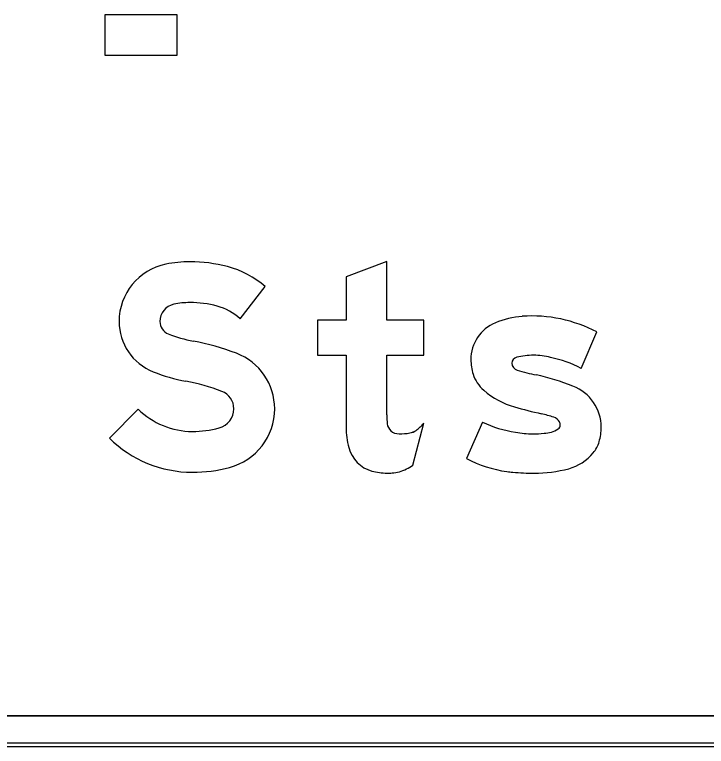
# Model space of a CAD drawing. Extents: x 1806251 to 1809821, y 414895 to 422886.
# Drawn here: x 1809677.3387 to 1809677.7894, y 415091.9001 to 415092.377 of the extents above; entities that cross this region are included whole.
import ezdxf

# ---------------------------------------------------------------- set-up
doc = ezdxf.new("R2010")
doc.units = 0
for name, color, linetype in [('GSBWFILL', 7, 'Continuous'), ('GSCOLORFILL', 7, 'Continuous'), ('GSOUTLINE', 7, 'Continuous')]:
    doc.layers.add(name, color=color, linetype=linetype)

msp = doc.modelspace()

# ---------------------------------------------------------------- linework, layer by layer
at = {"layer": 'GSBWFILL'}
for p, q in [((1809677.7078, 415092.14644), (1809677.71813, 415092.17015)), ((1809677.59823, 415092.0833), (1809677.60524, 415092.11083)), ((1809677.64349, 415092.11136), (1809677.63317, 415092.08765)), ((1809677.63317, 415092.08765), (1809677.63317, 415092.08765)), ((1809678.55559, 415091.92007), (1809676.63479, 415091.92007)), ((1809676.63479, 415091.90007), (1809678.55559, 415091.90007))]:
    msp.add_line(p, q, dxfattribs=at)
msp.add_lwpolyline([(1809677.39776, 415092.377), (1809677.4443, 415092.377), (1809677.4443, 415092.3504), (1809677.39776, 415092.3504)], close=True, dxfattribs=at)
for points in [[(1809677.5813, 415092.11607), (1809677.5813, 415092.15497), (1809677.60524, 415092.15497), (1809677.60524, 415092.17791), (1809677.5813, 415092.17791), (1809677.5813, 415092.21615), (1809677.5547, 415092.20606), (1809677.5547, 415092.17791), (1809677.53608, 415092.17791), (1809677.53608, 415092.15497), (1809677.5547, 415092.15497), (1809677.5547, 415092.10803)], [(1809677.48554, 415092.17872), (1809677.50199, 415092.19971)], [(1809677.41914, 415092.11991), (1809677.40042, 415092.10102)]]:
    msp.add_lwpolyline(points, dxfattribs=at)
for centre, major_axis, ratio, start_param, end_param in [((1809677.44484, 415092.17699), (0, 0.0381), 0.999999, 0.202758, 1.570796), ((1809677.45295, 415092.13757), (0, 0.07835), 0.999999, 0, 0.202758), ((1809677.45295, 415092.11984), (0, 0.09608), 0.999999, 6.026234, 6.283185), ((1809677.46186, 415092.15377), (0, 0.061), 0.999999, 5.565152, 6.026234), ((1809677.44484, 415092.17699), (0, 0.0115), 0.999999, 0.202758, 1.570796), ((1809677.45295, 415092.13757), (0, 0.05175), 0.999999, 0, 0.202758), ((1809677.45295, 415092.11984), (0, 0.06948), 0.999999, 6.026234, 6.283185), ((1809677.46186, 415092.15377), (0, 0.0344), 0.999999, 5.523837, 6.026234), ((1809677.67345, 415092.125), (0, 0.05549), 0.999997, 0.071378, 0.398007), ((1809677.67579, 415092.0894), (0, 0.09118), 0.999997, 5.800291, 6.352301), ((1809677.44204, 415092.17699), (0, 0.0353), 0.999999, 1.570796, 2.761249), ((1809677.44204, 415092.17699), (0, 0.0087), 0.999999, 1.570796, 2.761249), ((1809677.66205, 415092.15213), (0, 0.02607), 0.999997, 0.398006, 1.570796), ((1809677.47102, 415092.24949), (0, 0.08677), 0.999999, 2.761249, 2.95744), ((1809677.42548, 415092.005), (0, 0.16192), 0.999999, 5.918637, 6.099033), ((1809677.4694, 415092.12008), (0, 0.03875), 0.999999, 4.712389, 5.918637), ((1809677.66712, 415092.15213), (0, 0.03114), 0.999997, 1.570796, 1.879779), ((1809677.66673, 415092.14976), (0, 0.00399), 0.999997, 0.21891, 1.570796), ((1809677.67682, 415092.10883), (0, 0.04615), 0.999997, 0, 0.239757), ((1809677.67682, 415092.11128), (0, 0.0437), 0.999997, 6.027142, 6.283185), ((1809677.67375, 415092.0825), (0, 0.07244), 0.999997, 5.793797, 6.086746), ((1809677.66739, 415092.14976), (0, 0.00465), 0.999997, 1.570796, 2.88808), ((1809677.47102, 415092.24949), (0, 0.11337), 0.999999, 2.761249, 2.95744), ((1809677.65963, 415092.14974), (0, 0.02327), 0.999997, 1.879779, 2.42566), ((1809677.69602, 415092.24004), (0, 0.09936), 0.999997, 2.83708, 2.965597), ((1809677.64384, 415091.98871), (0, 0.1574), 0.999997, 5.901211, 6.060377), ((1809677.42548, 415092.005), (0, 0.13532), 0.999999, 5.918637, 6.099033), ((1809677.69235, 415092.10804), (0, 0.0286), 0.999997, 4.712389, 5.919951), ((1809677.4694, 415092.12008), (0, 0.01215), 0.999999, 4.712389, 5.918637), ((1809677.67835, 415092.17126), (0, 0.0518), 0.999997, 2.42566, 2.869403), ((1809677.45456, 415092.15565), (0, 0.05032), 0.999999, 2.360607, 3.141593), ((1809677.46863, 415092.12008), (0, 0.01291), 0.999999, 3.401517, 4.712389), ((1809677.46863, 415092.12008), (0, 0.03951), 0.999999, 3.401517, 4.712389), ((1809677.75332, 415092.42881), (0, 0.32003), 0.999997, 2.860128, 2.916667), ((1809677.74781, 415092.11607), (0, 0.16651), 0.999995, 1.570796, 1.606005), ((1809677.64864, 415091.9771), (0, 0.14365), 0.999997, 5.990951, 6.04928), ((1809677.68778, 415092.10827), (0, 0.00677), 0.999997, 5.20773, 5.944931), ((1809677.58894, 415092.1115), (0, 0.00765), 0.999995, 1.74085, 2.407828), ((1809677.58773, 415092.12389), (0, 0.02184), 0.999995, 3.756278, 4.071638), ((1809677.6769, 415092.18287), (0, 0.07894), 0.999997, 2.70455, 2.991718), ((1809677.69111, 415092.10946), (0, 0.00308), 0.999997, 3.769232, 4.712389), ((1809677.68936, 415092.10946), (0, 0.00483), 0.999997, 4.712389, 5.146352), ((1809677.45456, 415092.17298), (0, 0.06765), 0.999999, 3.141593, 3.401517), ((1809677.60631, 415092.10803), (0, 0.05161), 0.999995, 1.570796, 1.830698), ((1809677.58918, 415092.11177), (0, 0.00801), 0.999995, 2.407828, 3.141593), ((1809677.58918, 415092.14577), (0, 0.04201), 0.999995, 3.141593, 3.310762), ((1809677.59457, 415092.11419), (0, 0.00997), 0.999995, 3.310762, 3.756278), ((1809677.67635, 415092.16427), (0, 0.0605), 0.999997, 2.95481, 3.141593), ((1809677.67635, 415092.17971), (0, 0.07594), 0.999997, 3.141593, 3.238422), ((1809677.68319, 415092.12213), (0, 0.01802), 0.999997, 3.169414, 3.711965), ((1809677.68756, 415092.10804), (0, 0.03338), 0.999997, 4.42655, 4.712389), ((1809677.45456, 415092.15565), (0, 0.07692), 0.999999, 2.360607, 3.141593), ((1809677.57732, 415092.10032), (0, 0.02161), 0.999995, 1.830698, 2.869526), ((1809677.70045, 415092.10425), (0, 0.01995), 0.999997, 4.009587, 4.42655), ((1809677.69119, 415092.11164), (0, 0.03179), 0.999997, 3.41426, 4.020407), ((1809677.6711, 415092.16051), (0, 0.08215), 0.999997, 2.661561, 2.999689), ((1809677.45456, 415092.17298), (0, 0.09425), 0.999999, 3.141593, 3.401517), ((1809677.58044, 415092.10946), (0, 0.03164), 0.999995, 3.427755, 3.738844), ((1809677.6772, 415092.16859), (0, 0.09042), 0.999997, 3.141593, 3.39368), ((1809677.58129, 415092.11459), (0, 0.03642), 0.999995, 2.869526, 3.141593), ((1809677.58129, 415092.13062), (0, 0.05245), 0.999995, 3.141593, 3.205734), ((1809677.58327, 415092.09984), (0, 0.02161), 0.999995, 3.205734, 3.427755), ((1809677.66889, 415092.14502), (0, 0.0665), 0.999997, 2.999689, 3.056979), ((1809677.6772, 415092.24152), (0, 0.16336), 0.999997, 3.056204, 3.141593)]:
    msp.add_ellipse(centre, major_axis=major_axis, ratio=ratio, start_param=start_param, end_param=end_param, dxfattribs=at)
at = {"layer": 'GSCOLORFILL'}
for p, q in [((1809677.7078, 415092.14644), (1809677.71813, 415092.17015)), ((1809677.59823, 415092.0833), (1809677.60524, 415092.11083)), ((1809677.64349, 415092.11136), (1809677.63317, 415092.08765)), ((1809677.63317, 415092.08765), (1809677.63317, 415092.08765)), ((1809678.55559, 415091.92007), (1809676.63479, 415091.92007)), ((1809676.63459, 415091.90007), (1809678.55559, 415091.90007)), ((1809678.55559, 415091.90207), (1809676.63461, 415091.90207)), ((1809676.63461, 415091.90007), (1809678.55559, 415091.90007)), ((1809676.63479, 415091.90007), (1809678.55559, 415091.90007))]:
    msp.add_line(p, q, dxfattribs=at)
msp.add_lwpolyline([(1809677.39776, 415092.377), (1809677.4443, 415092.377), (1809677.4443, 415092.3504), (1809677.39776, 415092.3504)], close=True, dxfattribs=at)
for points in [[(1809677.5813, 415092.11607), (1809677.5813, 415092.15497), (1809677.60524, 415092.15497), (1809677.60524, 415092.17791), (1809677.5813, 415092.17791), (1809677.5813, 415092.21615), (1809677.5547, 415092.20606), (1809677.5547, 415092.17791), (1809677.53608, 415092.17791), (1809677.53608, 415092.15497), (1809677.5547, 415092.15497), (1809677.5547, 415092.10803)], [(1809677.48554, 415092.17872), (1809677.50199, 415092.19971)], [(1809677.41914, 415092.11991), (1809677.40042, 415092.10102)]]:
    msp.add_lwpolyline(points, dxfattribs=at)
for centre, major_axis, ratio, start_param, end_param in [((1809677.44484, 415092.17699), (0, 0.0381), 0.999999, 0.202758, 1.570796), ((1809677.45295, 415092.13757), (0, 0.07835), 0.999999, 0, 0.202758), ((1809677.45295, 415092.11984), (0, 0.09608), 0.999999, 6.026234, 6.283185), ((1809677.46186, 415092.15377), (0, 0.061), 0.999999, 5.565152, 6.026234), ((1809677.44484, 415092.17699), (0, 0.0115), 0.999999, 0.202758, 1.570796), ((1809677.45295, 415092.13757), (0, 0.05175), 0.999999, 0, 0.202758), ((1809677.45295, 415092.11984), (0, 0.06948), 0.999999, 6.026234, 6.283185), ((1809677.46186, 415092.15377), (0, 0.0344), 0.999999, 5.523837, 6.026234), ((1809677.67345, 415092.125), (0, 0.05549), 0.999997, 0.071378, 0.398007), ((1809677.67579, 415092.0894), (0, 0.09118), 0.999997, 5.800291, 6.352301), ((1809677.44204, 415092.17699), (0, 0.0353), 0.999999, 1.570796, 2.761249), ((1809677.44204, 415092.17699), (0, 0.0087), 0.999999, 1.570796, 2.761249), ((1809677.66205, 415092.15213), (0, 0.02607), 0.999997, 0.398006, 1.570796), ((1809677.47102, 415092.24949), (0, 0.08677), 0.999999, 2.761249, 2.95744), ((1809677.42548, 415092.005), (0, 0.16192), 0.999999, 5.918637, 6.099033), ((1809677.4694, 415092.12008), (0, 0.03875), 0.999999, 4.712389, 5.918637), ((1809677.66712, 415092.15213), (0, 0.03114), 0.999997, 1.570796, 1.879779), ((1809677.66673, 415092.14976), (0, 0.00399), 0.999997, 0.21891, 1.570796), ((1809677.67682, 415092.10883), (0, 0.04615), 0.999997, 0, 0.239757), ((1809677.67682, 415092.11128), (0, 0.0437), 0.999997, 6.027142, 6.283185), ((1809677.67375, 415092.0825), (0, 0.07244), 0.999997, 5.793797, 6.086746), ((1809677.66739, 415092.14976), (0, 0.00465), 0.999997, 1.570796, 2.88808), ((1809677.47102, 415092.24949), (0, 0.11337), 0.999999, 2.761249, 2.95744), ((1809677.65963, 415092.14974), (0, 0.02327), 0.999997, 1.879779, 2.42566), ((1809677.69602, 415092.24004), (0, 0.09936), 0.999997, 2.83708, 2.965597), ((1809677.64384, 415091.98871), (0, 0.1574), 0.999997, 5.901211, 6.060377), ((1809677.42548, 415092.005), (0, 0.13532), 0.999999, 5.918637, 6.099033), ((1809677.69235, 415092.10804), (0, 0.0286), 0.999997, 4.712389, 5.919951), ((1809677.4694, 415092.12008), (0, 0.01215), 0.999999, 4.712389, 5.918637), ((1809677.67835, 415092.17126), (0, 0.0518), 0.999997, 2.42566, 2.869403), ((1809677.45456, 415092.15565), (0, 0.05032), 0.999999, 2.360607, 3.141593), ((1809677.46863, 415092.12008), (0, 0.01291), 0.999999, 3.401517, 4.712389), ((1809677.46863, 415092.12008), (0, 0.03951), 0.999999, 3.401517, 4.712389), ((1809677.75332, 415092.42881), (0, 0.32003), 0.999997, 2.860128, 2.916667), ((1809677.74781, 415092.11607), (0, 0.16651), 0.999995, 1.570796, 1.606005), ((1809677.64864, 415091.9771), (0, 0.14365), 0.999997, 5.990951, 6.04928), ((1809677.68778, 415092.10827), (0, 0.00677), 0.999997, 5.20773, 5.944931), ((1809677.58894, 415092.1115), (0, 0.00765), 0.999995, 1.74085, 2.407828), ((1809677.58773, 415092.12389), (0, 0.02184), 0.999995, 3.756278, 4.071638), ((1809677.6769, 415092.18287), (0, 0.07894), 0.999997, 2.70455, 2.991718), ((1809677.69111, 415092.10946), (0, 0.00308), 0.999997, 3.769232, 4.712389), ((1809677.68936, 415092.10946), (0, 0.00483), 0.999997, 4.712389, 5.146352), ((1809677.45456, 415092.17298), (0, 0.06765), 0.999999, 3.141593, 3.401517), ((1809677.60631, 415092.10803), (0, 0.05161), 0.999995, 1.570796, 1.830698), ((1809677.58918, 415092.11177), (0, 0.00801), 0.999995, 2.407828, 3.141593), ((1809677.58918, 415092.14577), (0, 0.04201), 0.999995, 3.141593, 3.310762), ((1809677.59457, 415092.11419), (0, 0.00997), 0.999995, 3.310762, 3.756278), ((1809677.67635, 415092.16427), (0, 0.0605), 0.999997, 2.95481, 3.141593), ((1809677.67635, 415092.17971), (0, 0.07594), 0.999997, 3.141593, 3.238422), ((1809677.68319, 415092.12213), (0, 0.01802), 0.999997, 3.169414, 3.711965), ((1809677.68756, 415092.10804), (0, 0.03338), 0.999997, 4.42655, 4.712389), ((1809677.45456, 415092.15565), (0, 0.07692), 0.999999, 2.360607, 3.141593), ((1809677.57732, 415092.10032), (0, 0.02161), 0.999995, 1.830698, 2.869526), ((1809677.70045, 415092.10425), (0, 0.01995), 0.999997, 4.009587, 4.42655), ((1809677.69119, 415092.11164), (0, 0.03179), 0.999997, 3.41426, 4.020407), ((1809677.6711, 415092.16051), (0, 0.08215), 0.999997, 2.661561, 2.999689), ((1809677.45456, 415092.17298), (0, 0.09425), 0.999999, 3.141593, 3.401517), ((1809677.58044, 415092.10946), (0, 0.03164), 0.999995, 3.427755, 3.738844), ((1809677.6772, 415092.16859), (0, 0.09042), 0.999997, 3.141593, 3.39368), ((1809677.58129, 415092.11459), (0, 0.03642), 0.999995, 2.869526, 3.141593), ((1809677.58129, 415092.13062), (0, 0.05245), 0.999995, 3.141593, 3.205734), ((1809677.58327, 415092.09984), (0, 0.02161), 0.999995, 3.205734, 3.427755), ((1809677.66889, 415092.14502), (0, 0.0665), 0.999997, 2.999689, 3.056979), ((1809677.6772, 415092.24152), (0, 0.16336), 0.999997, 3.056204, 3.141593)]:
    msp.add_ellipse(centre, major_axis=major_axis, ratio=ratio, start_param=start_param, end_param=end_param, dxfattribs=at)
at = {"layer": 'GSOUTLINE'}
for p, q in [((1809677.7078, 415092.14644), (1809677.71813, 415092.17015)), ((1809677.59823, 415092.0833), (1809677.60524, 415092.11083)), ((1809677.64349, 415092.11136), (1809677.63317, 415092.08765)), ((1809677.63317, 415092.08765), (1809677.63317, 415092.08765)), ((1809676.63459, 415091.92007), (1809678.55559, 415091.92007)), ((1809676.63459, 415091.90007), (1809678.55559, 415091.90007))]:
    msp.add_line(p, q, dxfattribs=at)
msp.add_lwpolyline([(1809677.39776, 415092.377), (1809677.4443, 415092.377), (1809677.4443, 415092.3504), (1809677.39776, 415092.3504)], close=True, dxfattribs=at)
for points in [[(1809677.5813, 415092.11607), (1809677.5813, 415092.15497), (1809677.60524, 415092.15497), (1809677.60524, 415092.17791), (1809677.5813, 415092.17791), (1809677.5813, 415092.21615), (1809677.5547, 415092.20606), (1809677.5547, 415092.17791), (1809677.53608, 415092.17791), (1809677.53608, 415092.15497), (1809677.5547, 415092.15497), (1809677.5547, 415092.10803)], [(1809677.48554, 415092.17872), (1809677.50199, 415092.19971)], [(1809677.41914, 415092.11991), (1809677.40042, 415092.10102)]]:
    msp.add_lwpolyline(points, dxfattribs=at)
for centre, major_axis, ratio, start_param, end_param in [((1809677.44484, 415092.17699), (0, 0.0381), 0.999999, 0.202758, 1.570796), ((1809677.45295, 415092.13757), (0, 0.07835), 0.999999, 0, 0.202758), ((1809677.45295, 415092.11984), (0, 0.09608), 0.999999, 6.026234, 6.283185), ((1809677.46186, 415092.15377), (0, 0.061), 0.999999, 5.565152, 6.026234), ((1809677.44484, 415092.17699), (0, 0.0115), 0.999999, 0.202758, 1.570796), ((1809677.45295, 415092.13757), (0, 0.05175), 0.999999, 0, 0.202758), ((1809677.45295, 415092.11984), (0, 0.06948), 0.999999, 6.026234, 6.283185), ((1809677.46186, 415092.15377), (0, 0.0344), 0.999999, 5.523837, 6.026234), ((1809677.67345, 415092.125), (0, 0.05549), 0.999997, 0.071378, 0.398007), ((1809677.67579, 415092.0894), (0, 0.09118), 0.999997, 5.800291, 6.352301), ((1809677.44204, 415092.17699), (0, 0.0353), 0.999999, 1.570796, 2.761249), ((1809677.44204, 415092.17699), (0, 0.0087), 0.999999, 1.570796, 2.761249), ((1809677.66205, 415092.15213), (0, 0.02607), 0.999997, 0.398006, 1.570796), ((1809677.47102, 415092.24949), (0, 0.08677), 0.999999, 2.761249, 2.95744), ((1809677.42548, 415092.005), (0, 0.16192), 0.999999, 5.918637, 6.099033), ((1809677.4694, 415092.12008), (0, 0.03875), 0.999999, 4.712389, 5.918637), ((1809677.66712, 415092.15213), (0, 0.03114), 0.999997, 1.570796, 1.879779), ((1809677.66673, 415092.14976), (0, 0.00399), 0.999997, 0.21891, 1.570796), ((1809677.67682, 415092.10883), (0, 0.04615), 0.999997, 0, 0.239757), ((1809677.67682, 415092.11128), (0, 0.0437), 0.999997, 6.027142, 6.283185), ((1809677.67375, 415092.0825), (0, 0.07244), 0.999997, 5.793797, 6.086746), ((1809677.66739, 415092.14976), (0, 0.00465), 0.999997, 1.570796, 2.88808), ((1809677.47102, 415092.24949), (0, 0.11337), 0.999999, 2.761249, 2.95744), ((1809677.65963, 415092.14974), (0, 0.02327), 0.999997, 1.879779, 2.42566), ((1809677.69602, 415092.24004), (0, 0.09936), 0.999997, 2.83708, 2.965597), ((1809677.64384, 415091.98871), (0, 0.1574), 0.999997, 5.901211, 6.060377), ((1809677.42548, 415092.005), (0, 0.13532), 0.999999, 5.918637, 6.099033), ((1809677.69235, 415092.10804), (0, 0.0286), 0.999997, 4.712389, 5.919951), ((1809677.4694, 415092.12008), (0, 0.01215), 0.999999, 4.712389, 5.918637), ((1809677.67835, 415092.17126), (0, 0.0518), 0.999997, 2.42566, 2.869403), ((1809677.45456, 415092.15565), (0, 0.05032), 0.999999, 2.360607, 3.141593), ((1809677.46863, 415092.12008), (0, 0.01291), 0.999999, 3.401517, 4.712389), ((1809677.46863, 415092.12008), (0, 0.03951), 0.999999, 3.401517, 4.712389), ((1809677.75332, 415092.42881), (0, 0.32003), 0.999997, 2.860128, 2.916667), ((1809677.74781, 415092.11607), (0, 0.16651), 0.999995, 1.570796, 1.606005), ((1809677.64864, 415091.9771), (0, 0.14365), 0.999997, 5.990951, 6.04928), ((1809677.68778, 415092.10827), (0, 0.00677), 0.999997, 5.20773, 5.944931), ((1809677.58894, 415092.1115), (0, 0.00765), 0.999995, 1.74085, 2.407828), ((1809677.58773, 415092.12389), (0, 0.02184), 0.999995, 3.756278, 4.071638), ((1809677.6769, 415092.18287), (0, 0.07894), 0.999997, 2.70455, 2.991718), ((1809677.69111, 415092.10946), (0, 0.00308), 0.999997, 3.769232, 4.712389), ((1809677.68936, 415092.10946), (0, 0.00483), 0.999997, 4.712389, 5.146352), ((1809677.45456, 415092.17298), (0, 0.06765), 0.999999, 3.141593, 3.401517), ((1809677.60631, 415092.10803), (0, 0.05161), 0.999995, 1.570796, 1.830698), ((1809677.58918, 415092.11177), (0, 0.00801), 0.999995, 2.407828, 3.141593), ((1809677.58918, 415092.14577), (0, 0.04201), 0.999995, 3.141593, 3.310762), ((1809677.59457, 415092.11419), (0, 0.00998), 0.999995, 3.310762, 3.756278), ((1809677.67635, 415092.16427), (0, 0.0605), 0.999997, 2.95481, 3.141593), ((1809677.67635, 415092.17971), (0, 0.07594), 0.999997, 3.141593, 3.238422), ((1809677.68319, 415092.12213), (0, 0.01802), 0.999997, 3.169414, 3.711965), ((1809677.68756, 415092.10804), (0, 0.03338), 0.999997, 4.42655, 4.712389), ((1809677.45456, 415092.15565), (0, 0.07692), 0.999999, 2.360607, 3.141593), ((1809677.57732, 415092.10032), (0, 0.02161), 0.999995, 1.830698, 2.869526), ((1809677.70045, 415092.10425), (0, 0.01995), 0.999997, 4.009587, 4.42655), ((1809677.69119, 415092.11164), (0, 0.03179), 0.999997, 3.41426, 4.020407), ((1809677.6711, 415092.16051), (0, 0.08215), 0.999997, 2.661561, 2.999689), ((1809677.45456, 415092.17298), (0, 0.09425), 0.999999, 3.141593, 3.401517), ((1809677.58044, 415092.10946), (0, 0.03164), 0.999995, 3.427755, 3.738844), ((1809677.6772, 415092.16859), (0, 0.09042), 0.999997, 3.141593, 3.39368), ((1809677.58129, 415092.11459), (0, 0.03642), 0.999995, 2.869526, 3.141593), ((1809677.58129, 415092.13062), (0, 0.05245), 0.999995, 3.141593, 3.205734), ((1809677.58327, 415092.09984), (0, 0.02161), 0.999995, 3.205734, 3.427755), ((1809677.66889, 415092.14502), (0, 0.0665), 0.999997, 2.999689, 3.056979), ((1809677.6772, 415092.24152), (0, 0.16336), 0.999997, 3.056204, 3.141593)]:
    msp.add_ellipse(centre, major_axis=major_axis, ratio=ratio, start_param=start_param, end_param=end_param, dxfattribs=at)

doc.saveas('drawing.dxf')
